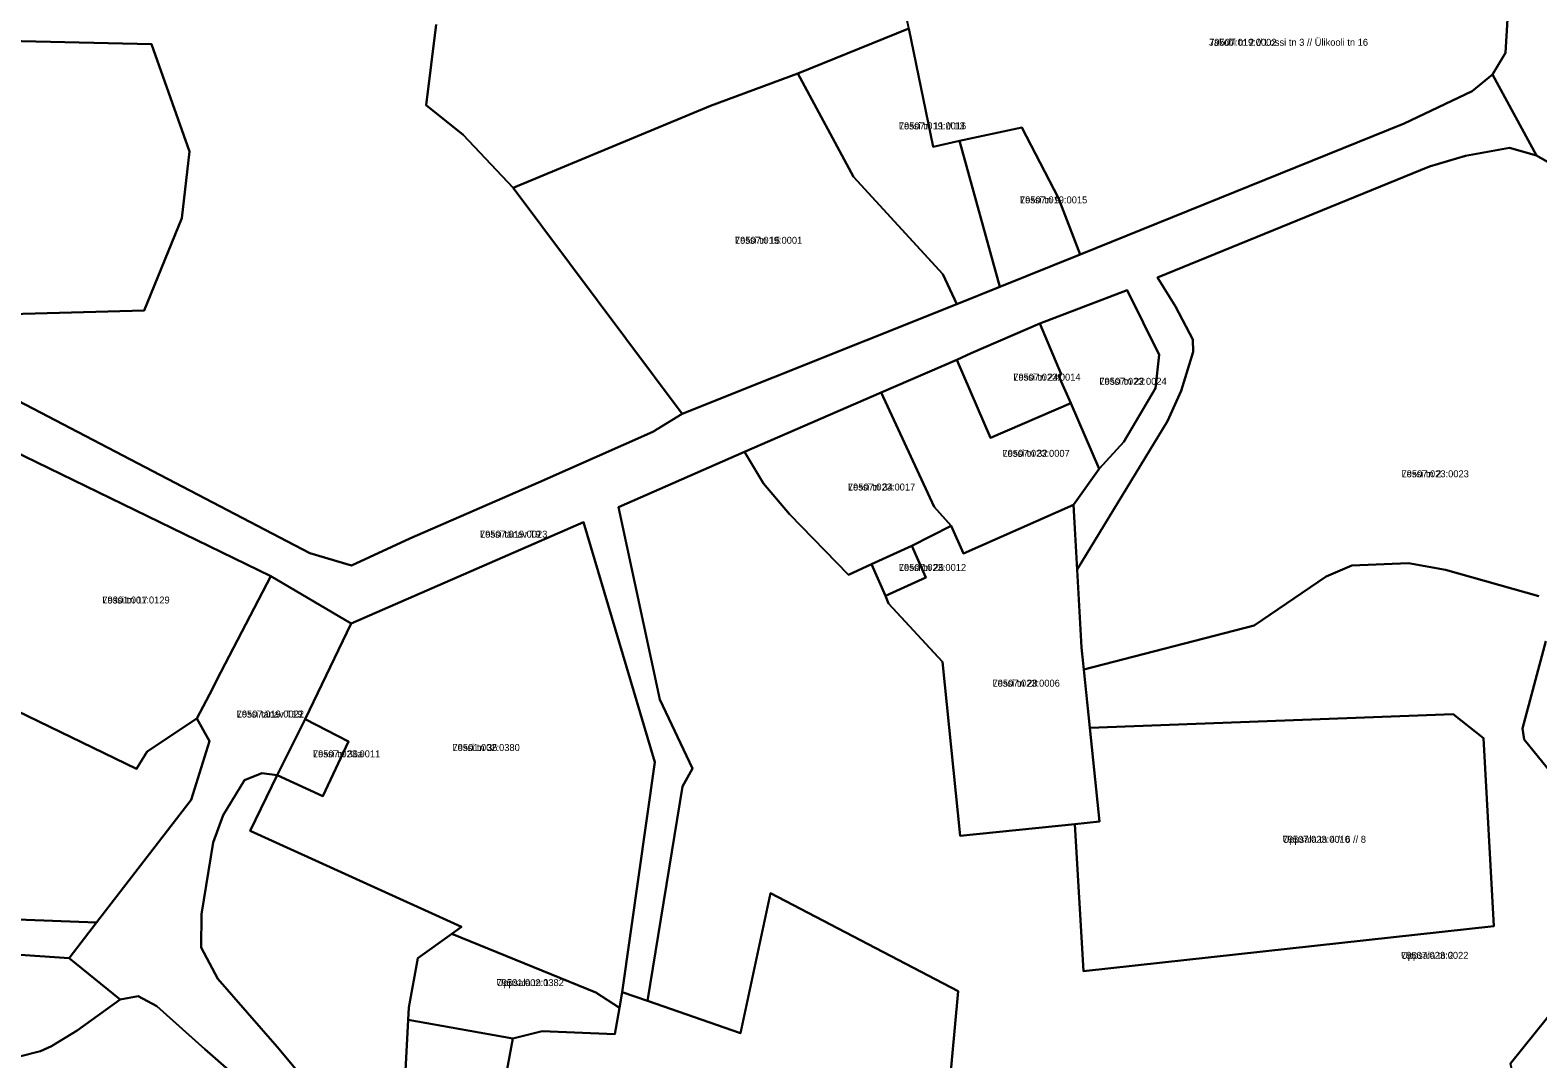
# Model space of a CAD drawing. Extents: x 643847 to 663718, y 6468443 to 6482775.
# Drawn here: x 658809 to 659133.8, y 6474104 to 6474325.6 of the extents above; entities that cross this region are included whole.
import ezdxf

# ---------------------------------------------------------------- set-up
doc = ezdxf.new("R2010")
doc.units = 0
for name, color, linetype in [('L_AADRESS', 7, 'Continuous'), ('PIIR', 7, 'Continuous'), ('TUNNUS', 7, 'Continuous')]:
    doc.layers.add(name, color=color, linetype=linetype)

msp = doc.modelspace()

# ---------------------------------------------------------------- linework, layer by layer
at = {"layer": 'PIIR'}
for points in [[(659127.24, 6474327.94), (659126.76, 6474320.73), (659123.99, 6474316.06), (659119.61, 6474312.44), (659104.93, 6474305.46), (659035.2, 6474277.29), (659030.51, 6474289.38), (659022.58, 6474304.6), (659009.19, 6474301.72), (659003.48, 6474300.48), (658998.29, 6474325.94), (658997.44, 6474330.11), (659023.33, 6474340.41), (659031.23, 6474343.56), (659086.57, 6474353.73), (659090.48, 6474361.78), (659104.82, 6474367.15)], [(659017.9, 6474270.3), (659008.64, 6474266.56), (659005.59, 6474273.07), (658986.32, 6474294.02), (658974.35, 6474316.22), (658998.29, 6474325.94), (659003.48, 6474300.48), (659009.19, 6474301.72)], [(658835.14, 6474322.54), (658843.34, 6474299.48), (658841.69, 6474285.07), (658833.53, 6474265.24), (658789.14, 6474264.02), (658789.66, 6474279.27), (658737.53, 6474279.49), (658738.57, 6474324.76)], [(658738.57, 6474324.76), (658737.53, 6474279.49), (658789.66, 6474279.27), (658789.14, 6474264.02), (658833.53, 6474265.24), (658841.69, 6474285.07), (658843.34, 6474299.48), (658835.14, 6474322.54)], [(658949.44, 6474242.94), (658913.01, 6474291.63), (658955.58, 6474309.28), (658974.35, 6474316.22), (658986.32, 6474294.02), (659005.59, 6474273.07), (659008.64, 6474266.56)], [(659035.2, 6474277.29), (659017.9, 6474270.3), (659009.19, 6474301.72), (659022.58, 6474304.6), (659030.51, 6474289.38)], [(659026.47, 6474262.42), (659045.33, 6474269.57), (659052.16, 6474255.69), (659051.41, 6474248.45), (659044.59, 6474236.9), (659039.27, 6474231.08), (659033.13, 6474245.26), (659030.51, 6474251.22), (659031.11, 6474251.53)], [(659011.73, 6474256), (659026.47, 6474262.42), (659031.11, 6474251.53), (659030.51, 6474251.22), (659033.13, 6474245.26), (659015.85, 6474237.8), (659008.6, 6474254.55)], [(659003.74, 6474222.95), (658992.28, 6474247.53), (659008.6, 6474254.55), (659015.85, 6474237.8), (659033.13, 6474245.26), (659039.27, 6474231.08), (659033.72, 6474223.35), (659010.04, 6474212.84), (659007.38, 6474218.82)], [(658753.05, 6474136.07), (658708.75, 6474140.94), (658664.48, 6474145.86), (658656.7, 6474149.3), (658651.76, 6474155.26), (658649.65, 6474161.35), (658649.34, 6474170.05), (658650.81, 6474178.89), (658664.53, 6474228.97), (658672.25, 6474247.92), (658730.82, 6474252.88), (658730.62, 6474248.63), (658709.03, 6474235.12), (658702.93, 6474208.39), (658690.85, 6474170.53), (658725.56, 6474166.45), (658776.02, 6474193.83), (658787.27, 6474188.09), (658831.9, 6474166.5), (658834.2, 6474170.24), (658844.89, 6474177.37), (658847.67, 6474172.49), (658843.69, 6474159.82), (658823.29, 6474133.37)], [(658962.9, 6474234.77), (658992.28, 6474247.53), (659003.74, 6474222.95), (659007.38, 6474218.82), (658998.91, 6474214.52), (658990.25, 6474210.56), (658985.29, 6474208.3), (658972.53, 6474221.34), (658966.94, 6474227.98)], [(658791.79, 6474222.28), (658799.66, 6474237.72), (658860.83, 6474207.99), (658849.22, 6474185.66), (658848.27, 6474183.72), (658844.89, 6474177.37), (658834.2, 6474170.24), (658831.9, 6474166.5), (658787.27, 6474188.09), (658793.98, 6474198.25), (658776.45, 6474223.7), (658784.16, 6474228.71), (658786.59, 6474224.8)], [(659007.38, 6474218.82), (659010.04, 6474212.84), (659033.72, 6474223.35), (659035.47, 6474192.62), (659037.25, 6474175.36), (659039.33, 6474155.15), (659034.06, 6474154.6), (659009.36, 6474152.05), (659005.5, 6474189.53), (658993.87, 6474202.14), (658993.26, 6474203.73), (659001.96, 6474207.73), (658998.91, 6474214.52)], [(658878.17, 6474197.79), (658928.22, 6474219.62), (658943.55, 6474167.91), (658936.52, 6474118.4), (658935.94, 6474115), (658930.83, 6474118.36), (658899.82, 6474130.99), (658901.91, 6474132.5), (658856.4, 6474153.18), (658862.24, 6474165.17), (658872.02, 6474160.6), (658877.57, 6474172.41), (658868.22, 6474177.22)], [(658998.91, 6474214.52), (659001.96, 6474207.73), (658993.26, 6474203.73), (658990.25, 6474210.56)], [(658868.22, 6474177.22), (658877.57, 6474172.41), (658872.02, 6474160.6), (658862.24, 6474165.17)], [(659037.25, 6474175.36), (659115.5, 6474178.25), (659122.04, 6474173.12), (659124.26, 6474132.62), (659035.88, 6474122.89), (659034.06, 6474154.6), (659039.33, 6474155.15)], [(658968.5, 6474139.72), (659008.88, 6474118.65), (659005.47, 6474081.06), (659004.17, 6474072.76), (658938.05, 6474035.69), (658912.96, 6474064.38), (658907.23, 6474077.44), (658912.95, 6474108.43), (658919.26, 6474109.99), (658934.96, 6474109.35), (658935.94, 6474115), (658936.52, 6474118.4), (658941.95, 6474116.53), (658961.99, 6474109.6)], [(658930.83, 6474118.36), (658935.94, 6474115), (658934.96, 6474109.35), (658919.26, 6474109.99), (658912.95, 6474108.43), (658890.41, 6474112.44), (658890.54, 6474115.09), (658892.54, 6474125.71), (658899.82, 6474130.99)], [(659143.22, 6474120.79), (659161.03, 6474102.38), (659175.91, 6474090.65), (659175.11, 6474086.26), (659171.32, 6474065.61), (659128.22, 6474074), (659131.26, 6474088.97), (659127.86, 6474103.03), (659138.48, 6474116.27)], [(658890.41, 6474112.44), (658912.95, 6474108.43), (658907.23, 6474077.44), (658890.79, 6474089.81), (658889.35, 6474091.99)]]:
    msp.add_lwpolyline(points, close=True, dxfattribs=at)
for points in [[(658896.48, 6474326.78), (658894.28, 6474309.44), (658902.25, 6474303.02), (658913.01, 6474291.63), (658949.44, 6474242.94), (658943.13, 6474239.08), (658918.48, 6474228.19), (658890.82, 6474216.13), (658878.23, 6474210.31), (658869.26, 6474212.98), (658806.45, 6474245.73), (658803.65, 6474245.54), (658791.02, 6474251.77), (658762.82, 6474272.62), (658731.68, 6474271.91), (658733.84, 6474318.06), (658674.85, 6474320.25), (658664.6, 6474320.63), (658655.37, 6474351.72)], [(658998.29, 6474325.94), (658974.35, 6474316.22), (658955.58, 6474309.28), (658913.01, 6474291.63), (658902.25, 6474303.02), (658894.28, 6474309.44), (658896.48, 6474326.78)], [(659142.35, 6474293.47), (659133.47, 6474298.62), (659123.99, 6474316.06), (659126.76, 6474320.73), (659127.24, 6474327.94)], [(658806.45, 6474245.73), (658869.26, 6474212.98), (658878.23, 6474210.31), (658890.82, 6474216.13), (658918.48, 6474228.19), (658943.13, 6474239.08), (658949.44, 6474242.94), (659008.64, 6474266.56), (659017.9, 6474270.3), (659035.2, 6474277.29), (659104.93, 6474305.46), (659119.61, 6474312.44), (659123.99, 6474316.06), (659133.47, 6474298.62), (659127.65, 6474300.27), (659118.14, 6474298.53), (659110.44, 6474296.24), (659051.84, 6474272.35), (659055.7, 6474266.06), (659059.46, 6474258.95), (659059.53, 6474256.29), (659056.93, 6474247.94), (659053.97, 6474241.39), (659034.51, 6474209.44), (659033.72, 6474223.35), (659039.27, 6474231.08), (659044.59, 6474236.9), (659051.41, 6474248.45), (659052.16, 6474255.69), (659045.33, 6474269.57), (659026.47, 6474262.42), (659011.73, 6474256), (659008.6, 6474254.55), (658992.28, 6474247.53), (658962.9, 6474234.77), (658935.72, 6474222.86), (658944.64, 6474181.4), (658951.68, 6474166.59), (658949.51, 6474162.66), (658941.95, 6474116.53), (658936.52, 6474118.4), (658943.55, 6474167.91), (658928.22, 6474219.62), (658878.17, 6474197.79), (658860.83, 6474207.99), (658799.66, 6474237.72)], [(659133.97, 6474203.65), (659113.88, 6474209.37), (659105.93, 6474210.76), (659093.69, 6474210.27), (659088.15, 6474207.9), (659072.63, 6474197.4), (659035.96, 6474187.86), (659035.47, 6474192.62), (659034.51, 6474209.44), (659053.97, 6474241.39), (659056.93, 6474247.94), (659059.53, 6474256.29), (659059.46, 6474258.95), (659055.7, 6474266.06), (659051.84, 6474272.35), (659110.44, 6474296.24), (659118.14, 6474298.53), (659127.65, 6474300.27), (659133.47, 6474298.62), (659142.35, 6474293.47)], [(659005.47, 6474081.06), (659008.88, 6474118.65), (658968.5, 6474139.72), (658961.99, 6474109.6), (658941.95, 6474116.53), (658949.51, 6474162.66), (658951.68, 6474166.59), (658944.64, 6474181.4), (658935.72, 6474222.86), (658962.9, 6474234.77), (658966.94, 6474227.98), (658972.53, 6474221.34), (658985.29, 6474208.3), (658990.25, 6474210.56), (658993.26, 6474203.73), (658993.87, 6474202.14), (659005.5, 6474189.53), (659009.36, 6474152.05), (659034.06, 6474154.6), (659035.88, 6474122.89), (659124.26, 6474132.62), (659122.04, 6474173.12), (659115.5, 6474178.25), (659037.25, 6474175.36), (659035.96, 6474187.86), (659072.63, 6474197.4), (659088.15, 6474207.9), (659093.69, 6474210.27), (659105.93, 6474210.76), (659113.88, 6474209.37), (659133.97, 6474203.65)], [(658863.28, 6474091.55), (658846.65, 6474106.13), (658836.28, 6474115.39), (658832.25, 6474117.53), (658828.4, 6474116.79), (658817.41, 6474125.71), (658823.29, 6474133.37), (658843.69, 6474159.82), (658847.67, 6474172.49), (658844.89, 6474177.37), (658848.27, 6474183.72), (658849.22, 6474185.66), (658860.83, 6474207.99), (658878.17, 6474197.79), (658868.22, 6474177.22), (658862.24, 6474165.17), (658858.93, 6474165.6), (658855.21, 6474164.03), (658850.6, 6474156.5), (658848.41, 6474150.64), (658845.93, 6474135.17), (658845.82, 6474128.04), (658849.42, 6474121.27), (658862.23, 6474106.6), (658882.9, 6474081.88)], [(659135.48, 6474194.01), (659130.46, 6474175.22), (659130.81, 6474172.82), (659140.45, 6474160.96)], [(659140.45, 6474160.96), (659130.81, 6474172.82), (659130.46, 6474175.22), (659135.48, 6474194.01)], [(658882.9, 6474081.88), (658862.23, 6474106.6), (658849.42, 6474121.27), (658845.82, 6474128.04), (658845.93, 6474135.17), (658848.41, 6474150.64), (658850.6, 6474156.5), (658855.21, 6474164.03), (658858.93, 6474165.6), (658862.24, 6474165.17), (658856.4, 6474153.18), (658901.91, 6474132.5), (658899.82, 6474130.99), (658892.54, 6474125.71), (658890.54, 6474115.09), (658890.41, 6474112.44), (658889.35, 6474091.99)], [(658753.05, 6474136.07), (658823.29, 6474133.37), (658817.41, 6474125.71), (658797.27, 6474127.09)], [(658797.27, 6474127.09), (658817.41, 6474125.71), (658828.4, 6474116.79), (658819.11, 6474110.15), (658813.58, 6474106.79), (658811.23, 6474105.72), (658806.42, 6474104.48)], [(658806.42, 6474104.48), (658811.23, 6474105.72), (658813.58, 6474106.79), (658819.11, 6474110.15), (658828.4, 6474116.79), (658832.25, 6474117.53), (658836.28, 6474115.39), (658846.65, 6474106.13), (658863.28, 6474091.55), (658870.3, 6474082.34), (658872.34, 6474077.48), (658872.78, 6474074.98), (658872, 6474069.22), (658865.08, 6474061.15), (658857.38, 6474057.39), (658810.39, 6474035.04), (658801.6, 6474030.65)], [(659138.48, 6474116.27), (659127.86, 6474103.03)]]:
    msp.add_lwpolyline(points, dxfattribs=at)

# ---------------------------------------------------------------- texts
at = {"layer": 'L_AADRESS'}
for s, p in [('Jakobi tn 2 // Lossi tn 3 // Ülikooli tn 16', (659062.95, 6474322.22)), ('Lossi tn 11 // 13', (658996.12, 6474304.21)), ('Lossi tn 9', (659022.2, 6474288.28)), ('Lossi tn 15', (658960.81, 6474279.58)), ('Lossi tn 24', (659020.76, 6474250.11)), ('Lossi tn 22', (659039.31, 6474249.21)), ('Lossi tn 32', (659018.43, 6474233.7)), ('Lossi tn 2', (659104.39, 6474229.29)), ('Lossi tn 34', (658985.14, 6474226.44)), ('Lossi tänav T9', (658905.9, 6474216.29)), ('Lossi tn 26', (658996.11, 6474209.12)), ('Lossi tn 17', (658824.55, 6474202.11)), ('Lossi tn 28', (659016.29, 6474184.19)), ('Lossi tänav T19', (658853.49, 6474177.55)), ('Lossi tn 36a', (658869.91, 6474168.97)), ('Lossi tn 36', (658899.97, 6474170.34)), ('Uppsala tn 4 // 6 // 8', (659078.78, 6474150.57)), ('Uppsala tn 2', (659104.3, 6474125.58)), ('Uppsala tn 1', (658909.46, 6474119.71))]:
    msp.add_text(s, height=1.5, dxfattribs=at).set_placement(p)
at = {"layer": 'TUNNUS'}
for s, p in [('79507:019:0002', (659062.95, 6474322.22)), ('79507:019:0016', (658996.12, 6474304.21)), ('79507:019:0015', (659022.2, 6474288.28)), ('79507:019:0001', (658960.81, 6474279.58)), ('79507:023:0014', (659020.76, 6474250.11)), ('79507:023:0024', (659039.31, 6474249.21)), ('79507:023:0007', (659018.43, 6474233.7)), ('79507:023:0023', (659104.39, 6474229.29)), ('79507:023:0017', (658985.14, 6474226.44)), ('79507:019:0023', (658905.9, 6474216.29)), ('79507:023:0012', (658996.11, 6474209.12)), ('79301:001:0129', (658824.55, 6474202.11)), ('79507:023:0006', (659016.29, 6474184.19)), ('79507:019:0022', (658853.49, 6474177.55)), ('79507:023:0011', (658869.91, 6474168.97)), ('79501:002:0380', (658899.97, 6474170.34)), ('79507:023:0010', (659078.78, 6474150.57)), ('79507:023:0022', (659104.3, 6474125.58)), ('79501:002:0382', (658909.46, 6474119.71))]:
    msp.add_text(s, height=1.5, dxfattribs=at).set_placement(p)

doc.saveas('drawing.dxf')
